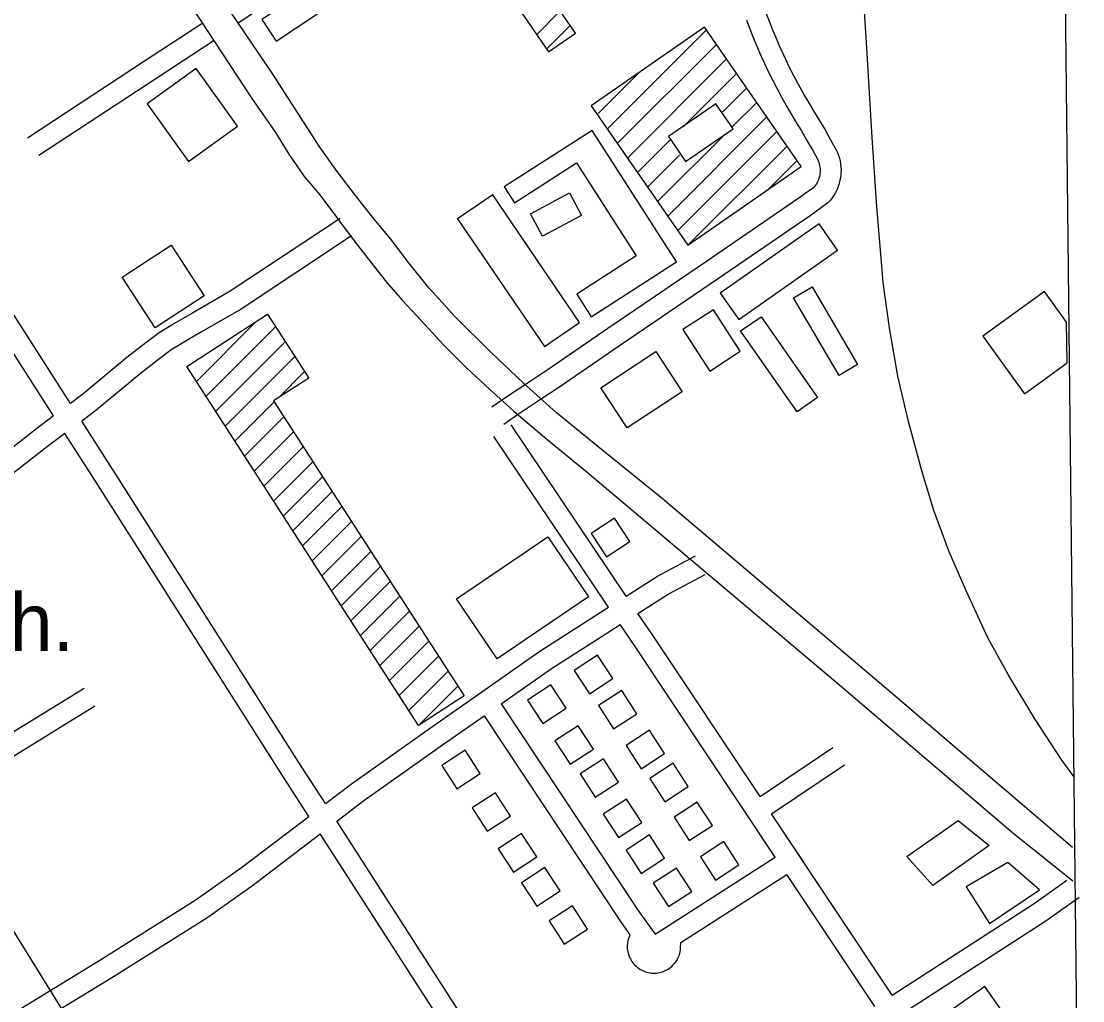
# Model space of a CAD drawing. Extents: x 3651524 to 3689615, y 505651 to 531377.
# Drawn here: x 3685923 to 3687448, y 512228 to 513635 of the extents above; entities that cross this region are included whole.
import ezdxf

# ---------------------------------------------------------------- set-up
doc = ezdxf.new("R2010")
doc.units = 0
for name, color, linetype in [('V-BLDG-OTLN', 7, 'Continuous'), ('V-GRID-FRAM', 7, 'Continuous'), ('V-RAIL-TRAK', 7, 'Continuous'), ('V-ROAD-CNTR', 7, 'Continuous'), ('V-SITE-OTLN-IDEN', 7, 'Continuous')]:
    doc.layers.add(name, color=color, linetype=linetype)

msp = doc.modelspace()

# ---------------------------------------------------------------- linework, layer by layer
at = {"layer": 'V-BLDG-OTLN'}
for p, q in [((3686663.423, 513616.377), (3686697.033, 513649.987)), ((3686677.811, 513595.41), (3686711.421, 513629.02)), ((3686764.706, 513480.387), (3686907.182, 513622.864)), ((3686779.197, 513459.523), (3686921.673, 513602)), ((3686793.687, 513438.658), (3686936.164, 513581.135)), ((3686750.215, 513501.252), (3686809.512, 513560.549)), ((3686873.968, 513483.584), (3686950.655, 513560.271)), ((3686929.959, 513504.219), (3686965.146, 513539.406)), ((3686943.917, 513482.822), (3686979.637, 513518.542)), ((3686851.651, 513355.201), (3686994.128, 513497.678)), ((3686837.16, 513376.065), (3686932.124, 513471.028)), ((3686866.142, 513334.336), (3687008.619, 513476.813)), ((3686808.178, 513417.794), (3686856.671, 513466.287)), ((3686880.633, 513313.472), (3687023.11, 513455.949)), ((3686822.669, 513396.93), (3686868.465, 513442.726)), ((3686996.374, 513393.858), (3687037.601, 513435.084)), ((3686174.306, 513117.676), (3686260.266, 513203.638)), ((3686188.176, 513096.192), (3686288.242, 513196.258)), ((3687425.509, 513144.39), (3687424.852, 513203.047)), ((3686202.047, 513074.707), (3686302.113, 513174.774)), ((3686215.918, 513053.223), (3686315.983, 513153.289)), ((3686160.435, 513139.161), (3686160.503, 513139.229)), ((3686292.303, 513094.253), (3686329.854, 513131.805)), ((3686229.789, 513031.738), (3686286.296, 513088.246)), ((3686243.658, 513010.254), (3686300.167, 513066.762)), ((3686257.529, 512988.769), (3686314.038, 513045.277)), ((3686271.4, 512967.284), (3686327.908, 513023.793)), ((3686285.271, 512945.8), (3686341.779, 513002.308)), ((3686299.141, 512924.315), (3686355.65, 512980.824)), ((3686313.012, 512902.831), (3686369.521, 512959.339)), ((3686326.883, 512881.346), (3686383.392, 512937.855)), ((3686340.754, 512859.861), (3686397.262, 512916.37)), ((3686354.624, 512838.377), (3686411.133, 512894.885)), ((3686368.495, 512816.892), (3686425.004, 512873.401)), ((3686382.366, 512795.408), (3686438.875, 512851.916)), ((3686396.237, 512773.923), (3686452.745, 512830.432)), ((3686410.107, 512752.439), (3686466.616, 512808.947)), ((3686423.978, 512730.955), (3686480.487, 512787.463)), ((3686437.849, 512709.47), (3686494.358, 512765.978)), ((3686451.72, 512687.986), (3686508.229, 512744.494)), ((3686465.59, 512666.501), (3686522.099, 512723.01)), ((3686479.461, 512645.017), (3686535.97, 512701.525)), ((3686493.332, 512623.532), (3686549.841, 512680.041))]:
    msp.add_line(p, q, dxfattribs=at)
for points in [[(3686533.927, 513805.078), (3686680.483, 513591.516), (3686719.013, 513617.957), (3686688.907, 513661.828), (3686844.445, 513768.564), (3686845.112, 513755.877), (3686884.469, 513757.946), (3686873.829, 513960.345), (3686834.472, 513958.276), (3686834.988, 513948.46), (3686601.951, 513788.54), (3686572.457, 513831.519), (3686533.927, 513805.078)], [(3686920.892, 513516.656), (3686852.656, 513469.646), (3686877.318, 513433.847), (3686945.554, 513480.856), (3686920.892, 513516.656)], [(3687424.852, 513203.047), (3687393.115, 513246.976), (3687304.39, 513182.878), (3687364.197, 513100.095), (3687425.509, 513144.39)]]:
    msp.add_lwpolyline(points, dxfattribs=at)
for points in [[(3686268.311, 513637.616), (3686289.022, 513606.46), (3686377.626, 513665.359), (3686356.915, 513696.515)], [(3686880.633, 513313.472), (3687043.501, 513426.589), (3686904.596, 513626.588), (3686741.728, 513513.471)], [(3686162.903, 513433.926), (3686233.467, 513484.656), (3686174.201, 513567.097), (3686103.636, 513516.367)], [(3686864.36, 513289.673), (3686742.871, 513478.44), (3686616.617, 513397.183), (3686631.288, 513374.388), (3686720.432, 513431.762), (3686806.427, 513298.148), (3686720.858, 513243.074), (3686741.684, 513210.716)], [(3686674.357, 513167.936), (3686725.097, 513202.422), (3686600.311, 513386.022), (3686549.571, 513351.536)], [(3686671.486, 513326.312), (3686654.333, 513358.502), (3686710.678, 513388.526), (3686727.831, 513356.336)], [(3686927.084, 513244.543), (3686953.624, 513206.699), (3687095.708, 513306.339), (3687069.168, 513344.184)], [(3686185.412, 513240.705), (3686115.117, 513194.943), (3686067.794, 513267.632), (3686138.089, 513313.395)], [(3687124.579, 513142.089), (3687097.812, 513126.329), (3687032.279, 513237.63), (3687059.046, 513253.39)], [(3686493.332, 512623.532), (3686160.424, 513139.178), (3686276.649, 513214.215), (3686335.918, 513122.412), (3686285.326, 513089.749), (3686558.966, 512665.907)], [(3686912.269, 513132.648), (3686955.99, 513160.987), (3686917.245, 513220.762), (3686873.524, 513192.423)], [(3687067.036, 513094.429), (3687037.521, 513073.851), (3686956.423, 513190.173), (3686985.938, 513210.751)], [(3686793.438, 513050.931), (3686755.452, 513108.614), (3686834.492, 513160.665), (3686872.478, 513102.982)], [(3686741.858, 512899.301), (3686763.698, 512865.789), (3686797.209, 512887.629), (3686775.37, 512921.14)], [(3686606.436, 512719.341), (3686548.206, 512805.238), (3686679.499, 512894.241), (3686737.728, 512808.343)], [(3686717.358, 512702.498), (3686739.197, 512668.986), (3686772.708, 512690.826), (3686750.869, 512724.337)], [(3686650.152, 512659.764), (3686671.992, 512626.252), (3686705.503, 512648.092), (3686683.664, 512681.603)], [(3686752.13, 512651.853), (3686773.97, 512618.341), (3686807.481, 512640.181), (3686785.642, 512673.692)], [(3686689.647, 512601.211), (3686711.487, 512567.699), (3686744.997, 512589.539), (3686723.159, 512623.05)], [(3686791.869, 512594.786), (3686813.709, 512561.274), (3686847.22, 512583.114), (3686825.381, 512616.625)], [(3686526.897, 512565.91), (3686548.737, 512532.398), (3686582.248, 512554.238), (3686560.409, 512587.749)], [(3686725.65, 512553.786), (3686747.489, 512520.274), (3686781, 512542.114), (3686759.161, 512575.625)], [(3686825.892, 512547.355), (3686847.732, 512513.843), (3686881.243, 512535.683), (3686859.404, 512569.194)], [(3686570.605, 512504.893), (3686592.445, 512471.381), (3686625.956, 512493.221), (3686604.117, 512526.732)], [(3686758.956, 512495.713), (3686780.796, 512462.201), (3686814.307, 512484.041), (3686792.468, 512517.552)], [(3686860.679, 512491.513), (3686882.519, 512458.001), (3686916.03, 512479.841), (3686894.191, 512513.352)], [(3687313.649, 512451.118), (3687232.374, 512393.5), (3687195.149, 512435.23), (3687269.013, 512486.89)], [(3686608.121, 512446.087), (3686629.961, 512412.575), (3686663.472, 512434.415), (3686641.633, 512467.926)], [(3686791.751, 512444.32), (3686813.591, 512410.808), (3686847.102, 512432.648), (3686825.263, 512466.159)], [(3686898.685, 512434.689), (3686920.525, 512401.177), (3686954.036, 512423.017), (3686932.197, 512456.528)], [(3686641.652, 512397.419), (3686663.492, 512363.907), (3686697.003, 512385.747), (3686675.164, 512419.258)], [(3686830.724, 512396.655), (3686852.564, 512363.143), (3686886.075, 512384.983), (3686864.236, 512418.494)], [(3687314.177, 512339.013), (3687385.824, 512387.202), (3687340.19, 512426.437), (3687280.637, 512391.393)], [(3686681.138, 512342.578), (3686702.978, 512309.066), (3686736.488, 512330.906), (3686714.65, 512364.417)], [(3687314.271, 512103.912), (3687377.466, 512148.399), (3687307.228, 512248.172), (3687244.033, 512203.686)]]:
    msp.add_lwpolyline(points, close=True, dxfattribs=at)
at = {"layer": 'V-GRID-FRAM'}
msp.add_lwpolyline([(3655577.191, 529244.355), (3687244.414, 529585.207), (3687448.048, 511403.469), (3655764.959, 511062.446), (3655577.191, 529244.355)], dxfattribs=at)
at = {"layer": 'V-RAIL-TRAK'}
msp.add_lwpolyline([(3687435.205, 512550.157), (3687416.981, 512575.174), (3687379.144, 512632.718), (3687340.699, 512696.733), (3687312.293, 512748.422), (3687280.897, 512815.99), (3687256.006, 512872.986), (3687234.051, 512932.345), (3687216.809, 512989.365), (3687197.761, 513059.913), (3687182.258, 513125.174), (3687170.273, 513194.569), (3687161.241, 513259.853), (3687151.468, 513375.147), (3687145.293, 513468.093), (3687137.218, 513604.574), (3687129.786, 513722.82)], dxfattribs=at)
at = {"layer": 'V-ROAD-CNTR'}
for points in [[(3687433.311, 512447.797), (3687171.791, 512671.263), (3686843.436, 512949.592), (3686758.875, 513018.178), (3686691.921, 513072.702), (3686644.05, 513115.891), (3686597.414, 513159.824), (3686546.803, 513210.183), (3686508.587, 513252.157), (3686479.293, 513288.71), (3686453.72, 513322.055), (3686428.152, 513353.172), (3686403.077, 513384.786), (3686376.759, 513419.367), (3686351.923, 513454.446), (3686284.1, 513559.206), (3686153.691, 513752.899), (3685962.157, 514044.192), (3685811.132, 514267.778), (3685664.316, 514490.881), (3685472.568, 514799.634), (3685431.892, 514868.274)], [(3684706.831, 514261.97), (3684765.774, 514178.543), (3684947.658, 513886.236), (3685136.021, 513576.374), (3685385.737, 513175.844), (3685846.17, 512432.593), (3686333.439, 511646.101), (3686490.053, 511397.125)], [(3685820.258, 514181.433), (3686063.454, 513815.037), (3686254.243, 513524.237), (3686288.269, 513475.57), (3686307.403, 513444.188), (3686329.261, 513412.071), (3686351.848, 513385.648), (3686402.503, 513317.719), (3686429.813, 513282.894), (3686447.688, 513260.171), (3686470.769, 513233.997), (3686497.072, 513205.851), (3686528.836, 513170.789), (3686562.33, 513137.216), (3686596.064, 513106.119), (3686630.541, 513075.023), (3686677.91, 513034.556), (3686735.937, 512987.434), (3687099.008, 512681.228), (3687347.013, 512469.515), (3687433.847, 512399.927)], [(3686234.415, 513632.852), (3686426.382, 513760.545), (3686630.105, 513890.658)], [(3686964.652, 513636.944), (3686969.445, 513624.28), (3686974.442, 513611.704), (3686979.644, 513599.207), (3686985.054, 513586.796), (3686990.665, 513574.478), (3686996.479, 513562.254), (3687002.492, 513550.127), (3687008.704, 513538.1), (3687015.111, 513526.177), (3687021.714, 513514.359), (3687028.514, 513502.651), (3687035.461, 513491.127), (3687043.741, 513477.578), (3687051.721, 513464.039), (3687059.481, 513450.377), (3687066.831, 513436.938), (3687067.796, 513434.845), (3687068.636, 513432.663), (3687069.334, 513430.434), (3687069.885, 513428.164), (3687070.292, 513425.861), (3687070.548, 513423.539), (3687070.656, 513421.201), (3687070.612, 513418.863), (3687070.419, 513416.535), (3687070.076, 513414.226), (3687069.585, 513411.942), (3687068.947, 513409.691), (3687068.164, 513407.481), (3687067.247, 513405.334), (3687066.192, 513403.253), (3687065, 513401.234), (3687063.689, 513399.307), (3687062.251, 513397.463), (3687061.424, 513396.532), (3687038.837, 513379.898), (3686907.524, 513290.189), (3686765.37, 513193.794), (3686679.693, 513134.717), (3686653.818, 513117.558), (3686619.005, 513094.449), (3686599.022, 513080.581)], [(3686992.798, 513647.33), (3686997.415, 513635.13), (3687002.232, 513623.008), (3687007.244, 513610.965), (3687012.456, 513599.01), (3687017.863, 513587.14), (3687023.465, 513575.362), (3687029.26, 513563.675), (3687035.246, 513552.084), (3687041.421, 513540.595), (3687047.782, 513529.209), (3687054.332, 513517.929), (3687061.107, 513506.693), (3687069.465, 513493.016), (3687077.687, 513479.065), (3687085.685, 513464.985), (3687093.645, 513450.432), (3687095.446, 513446.525), (3687096.978, 513442.543), (3687098.254, 513438.468), (3687099.263, 513434.32), (3687100.004, 513430.117), (3687100.472, 513425.875), (3687100.668, 513421.609), (3687100.588, 513417.345), (3687100.237, 513413.091), (3687099.608, 513408.862), (3687098.711, 513404.69), (3687097.547, 513400.585), (3687096.126, 513396.569), (3687094.447, 513392.642), (3687092.516, 513388.833), (3687090.348, 513385.158), (3687087.945, 513381.625), (3687085.319, 513378.259), (3687081.76, 513374.25), (3687056.199, 513355.426), (3686924.404, 513265.389), (3686782.304, 513169.03), (3686696.499, 513109.865), (3686670.404, 513092.56), (3686635.855, 513069.625), (3686616.126, 513055.935)], [(3685993.345, 513086.073), (3685886.21, 513252.971), (3685684.503, 513567.702), (3685643.238, 513633.084)], [(3685931.643, 513467.933), (3686099.663, 513578.242), (3686183.68, 513633.152)], [(3685969.238, 513068.093), (3685860.958, 513236.776), (3685659.189, 513551.602), (3685619.843, 513613.944)], [(3685948.107, 513442.855), (3686116.101, 513553.146), (3686200.092, 513608.04)], [(3686380.796, 513351.718), (3686223.078, 513247.153), (3686167.63, 513215.32), (3686144.218, 513201.793), (3686120.717, 513187.407), (3686101.506, 513172.987), (3686074.545, 513151.909), (3686011.207, 513099.394), (3685993.345, 513086.073)], [(3686397.374, 513326.714), (3686238.851, 513221.618), (3686182.602, 513189.324), (3686159.556, 513176.007), (3686137.591, 513162.561), (3686119.75, 513149.171), (3686093.361, 513128.539), (3686029.761, 513075.808), (3686009.591, 513060.763)], [(3685969.238, 513068.093), (3685942.484, 513048.139), (3685884.104, 513002.827), (3685865.401, 512989.64), (3685849.729, 512978.732), (3685820.065, 512960.488), (3685680.932, 512871.029), (3685433.95, 512717.539), (3685374.142, 512680.51)], [(3686359.783, 512511.027), (3686324.985, 512565.084), (3686058.15, 512985.115), (3686009.591, 513060.763)], [(3685985.484, 513042.784), (3685960.65, 513024.263), (3685901.954, 512978.705), (3685882.613, 512965.068), (3685866.169, 512953.624), (3685836.037, 512935.092), (3685696.962, 512845.671), (3685449.764, 512692.045), (3685408.458, 512666.471)], [(3686335.845, 512492.792), (3686299.711, 512548.922), (3686032.866, 512968.969), (3685985.484, 513042.784)], [(3686792.073, 512809.297), (3686626.472, 513055.15)], [(3686766.777, 512793.152), (3686601.59, 513038.39)], [(3686792.073, 512809.297), (3686837.174, 512838.083), (3686891.584, 512866.96)], [(3686808.838, 512784.408), (3686852.3, 512812.147), (3686905.648, 512840.46)], [(3686359.783, 512511.027), (3686397.337, 512539.635), (3686510.963, 512620.02), (3686667.892, 512730.258), (3686741.308, 512776.897), (3686766.777, 512793.152)], [(3686984.276, 512521.276), (3686829.684, 512753.459), (3686808.838, 512784.408)], [(3686612.481, 512654.671), (3686684.566, 512705.31), (3686757.422, 512751.591), (3686783.542, 512768.262)], [(3687006.25, 512434.141), (3686804.758, 512736.766), (3686783.542, 512768.262)], [(3685571.727, 512401.232), (3685628.102, 512436.006), (3685749.102, 512507.142), (3685851.996, 512578.091), (3686012.937, 512677.193)], [(3685587.386, 512375.642), (3685643.58, 512410.306), (3685765.24, 512481.83), (3685868.386, 512552.953), (3686028.667, 512651.647)], [(3686612.481, 512654.673), (3686809.3, 512357.343), (3686833.463, 512323.372)], [(3686376.072, 512485.724), (3686415.095, 512515.449), (3686528.249, 512595.5), (3686587.923, 512637.42)], [(3686587.924, 512637.421), (3686784.562, 512340.365), (3686797.165, 512322.646)], [(3686984.275, 512521.275), (3687088.908, 512591.707)], [(3687000.902, 512496.304), (3687105.66, 512566.819)], [(3685746.635, 512109.789), (3685803.673, 512145.84), (3685922.132, 512216.724), (3686035.411, 512285.968), (3686172.619, 512372.171), (3686239.26, 512419.217), (3686335.845, 512492.792)], [(3687174.262, 512235.932), (3687000.902, 512496.304)], [(3686733.454, 511928.725), (3686615.409, 512113.933), (3686376.072, 512485.724)], [(3685762.772, 512084.498), (3685819.391, 512120.284), (3685937.658, 512191.054), (3686051.215, 512260.468), (3686189.261, 512347.197), (3686257.006, 512395.023), (3686352.134, 512467.487)], [(3686709.23, 511910.915), (3686590.147, 512097.751), (3686352.134, 512467.487)], [(3686833.463, 512323.372), (3687006.249, 512434.142)], [(3687048.136, 512425.359), (3687038.443, 512439.921)], [(3686870.652, 512311.577), (3687022.878, 512409.167)], [(3687149.046, 512219.673), (3687022.878, 512409.166)], [(3687174.262, 512235.932), (3687378.228, 512367.452), (3687425.269, 512400.96)], [(3687190.89, 512210.958), (3687395.068, 512342.614), (3687442.675, 512376.526)], [(3686797.165, 512322.646), (3686795.559, 512318.372), (3686794.892, 512316.227), (3686794.353, 512314.049), (3686793.941, 512311.842), (3686793.659, 512309.617), (3686793.506, 512307.375), (3686793.487, 512305.129), (3686793.597, 512302.884), (3686793.84, 512300.653), (3686794.21, 512298.442), (3686794.711, 512296.251), (3686795.338, 512294.092), (3686796.092, 512291.975), (3686796.966, 512289.909), (3686797.959, 512287.898), (3686799.068, 512285.946), (3686800.292, 512284.06), (3686801.62, 512282.253), (3686803.054, 512280.524), (3686804.588, 512278.88), (3686806.214, 512277.331), (3686807.926, 512275.88), (3686809.722, 512274.531), (3686811.59, 512273.29), (3686813.528, 512272.16), (3686815.534, 512271.142), (3686817.596, 512270.245), (3686819.697, 512269.473), (3686821.847, 512268.821), (3686824.039, 512268.296), (3686826.247, 512267.903), (3686828.473, 512267.637), (3686830.716, 512267.503), (3686832.962, 512267.499), (3686835.2, 512267.627), (3686837.431, 512267.885), (3686839.645, 512268.274), (3686841.828, 512268.79), (3686843.985, 512269.435), (3686846.092, 512270.204), (3686848.15, 512271.092), (3686850.163, 512272.105), (3686852.101, 512273.228), (3686853.975, 512274.462), (3686855.777, 512275.809), (3686857.494, 512277.256), (3686859.121, 512278.797), (3686860.661, 512280.436), (3686862.101, 512282.163), (3686863.435, 512283.966), (3686864.662, 512285.846), (3686865.776, 512287.79), (3686866.777, 512289.801), (3686867.66, 512291.872), (3686868.419, 512293.987), (3686869.052, 512296.14), (3686869.558, 512298.323), (3686869.938, 512300.539), (3686870.185, 512302.771), (3686870.652, 512311.577)]]:
    msp.add_lwpolyline(points, dxfattribs=at)

# ---------------------------------------------------------------- texts
at = {"layer": 'V-SITE-OTLN-IDEN'}
msp.add_text('Ch.', height=82.9998, dxfattribs=at).set_placement((3685825.827, 512730.243))

doc.saveas('drawing.dxf')
